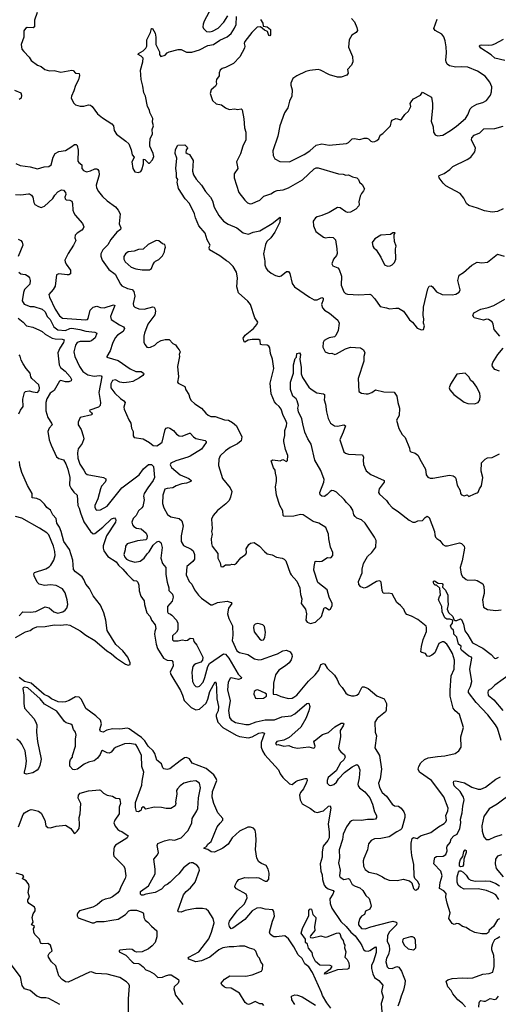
# Model space of a CAD drawing. Extents: x 1839239 to 1929705, y 762242 to 910352.
# Tile 294 of 429: x 1850911 to 1856083, y 877747 to 888382. Entities that reach past the tile are written whole.
import ezdxf

# ---------------------------------------------------------------- set-up
doc = ezdxf.new("R2010")
doc.units = 0

msp = doc.modelspace()

# ---------------------------------------------------------------- linework, layer by layer
at = {"layer": '0CON10XD'}
for points in [[(1851100, 888460), (1851071, 888375), (1851071, 888305), (1851056, 888294), (1850994, 888296), (1850974, 888286), (1850955, 888260), (1850956, 888194), (1850929, 888115), (1850934, 888065), (1850955, 888037)], [(1852981, 888505), (1852903, 888365), (1852893, 888335), (1852891, 888305), (1852897, 888287), (1852930, 888255), (1852965, 888249), (1852995, 888259), (1853055, 888291), (1853119, 888355), (1853162, 888425)], [(1850955, 888037), (1851013, 887975), (1851035, 887939), (1851105, 887889), (1851142, 887875), (1851183, 887843), (1851235, 887830), (1851285, 887833), (1851356, 887816), (1851475, 887838), (1851491, 887831), (1851515, 887803), (1851555, 887800), (1851557, 887777), (1851547, 887733), (1851515, 887670), (1851498, 887612), (1851471, 887555), (1851469, 887535), (1851495, 887480), (1851515, 887462), (1851565, 887448), (1851605, 887448), (1851655, 887463), (1851675, 887460), (1851693, 887445), (1851754, 887364), (1851805, 887322), (1851907, 887255), (1851924, 887235), (1851932, 887185), (1851956, 887145), (1852059, 887069), (1852089, 887039), (1852116, 886975), (1852125, 886922), (1852150, 886895), (1852146, 886885), (1852124, 886845), (1852133, 886775), (1852157, 886737), (1852195, 886730), (1852219, 886741), (1852230, 886760), (1852250, 886825), (1852250, 886875), (1852265, 886872), (1852305, 886832), (1852315, 886832), (1852345, 886867), (1852360, 886905), (1852353, 886937), (1852319, 887015), (1852316, 887036), (1852323, 887097), (1852346, 887145), (1852344, 887196), (1852358, 887235), (1852346, 887275), (1852349, 887315), (1852319, 887379), (1852314, 887405), (1852292, 887445), (1852271, 887555), (1852253, 887593), (1852243, 887665), (1852223, 887735), (1852218, 887835), (1852242, 887925), (1852246, 887965), (1852225, 887986), (1852191, 888005), (1852195, 888016), (1852244, 888045), (1852274, 888075), (1852284, 888095), (1852286, 888125), (1852286, 888165), (1852324, 888245), (1852335, 888288), (1852347, 888285), (1852376, 888236), (1852384, 888194), (1852384, 888115), (1852423, 888035), (1852421, 888005), (1852435, 887984), (1852485, 887998), (1852506, 888024), (1852525, 888034), (1852625, 888060), (1852655, 888061), (1852715, 888031), (1852772, 888032), (1852856, 888055), (1852945, 888102), (1853005, 888112), (1853075, 888162), (1853155, 888195), (1853198, 888232), (1853231, 888289), (1853249, 888331), (1853254, 888415)], [(1853512, 888385), (1853537, 888345), (1853542, 888312), (1853585, 888303), (1853620, 888275), (1853623, 888217), (1853615, 888208), (1853605, 888212), (1853588, 888255), (1853555, 888267), (1853514, 888304), (1853479, 888301), (1853418, 888245), (1853345, 888146), (1853338, 888125), (1853344, 888095), (1853340, 888075), (1853289, 887981), (1853221, 887909), (1853135, 887866), (1853100, 887855), (1853079, 887835), (1853067, 887807), (1853066, 887775), (1853039, 887735), (1853033, 887715), (1853038, 887685), (1853028, 887665), (1852981, 887625), (1852971, 887585), (1852995, 887508), (1853035, 887473), (1853092, 887462), (1853135, 887430), (1853175, 887413), (1853235, 887418), (1853265, 887411), (1853305, 887418), (1853315, 887408), (1853335, 887310), (1853342, 887215), (1853354, 887165), (1853356, 887085), (1853322, 887015), (1853298, 886932), (1853253, 886845), (1853268, 886775), (1853230, 886715), (1853228, 886675), (1853279, 886515), (1853344, 886434), (1853374, 886404), (1853403, 886393), (1853422, 886395), (1853462, 886415), (1853505, 886433), (1853550, 886475), (1853625, 886501), (1853663, 886525), (1853694, 886536), (1853757, 886543), (1853815, 886567), (1853967, 886653), (1854095, 886772), (1854115, 886781), (1854135, 886782), (1854355, 886716), (1854405, 886714), (1854436, 886704), (1854465, 886707), (1854508, 886685), (1854553, 886673), (1854573, 886655), (1854582, 886625), (1854613, 886603), (1854636, 886556), (1854628, 886532), (1854603, 886505), (1854590, 886475), (1854577, 886415), (1854580, 886385), (1854575, 886370), (1854544, 886336), (1854485, 886302), (1854455, 886300), (1854435, 886307), (1854375, 886349), (1854347, 886353), (1854255, 886299), (1854175, 886266), (1854125, 886253), (1854108, 886242), (1854084, 886205), (1854087, 886155), (1854112, 886092), (1854195, 886033), (1854215, 886027), (1854255, 886032), (1854299, 886029), (1854322, 886002), (1854339, 885905), (1854341, 885855), (1854333, 885835), (1854302, 885795), (1854284, 885744), (1854295, 885723), (1854350, 885700), (1854365, 885682), (1854387, 885613), (1854384, 885514), (1854413, 885443), (1854430, 885425), (1854455, 885416), (1854575, 885408), (1854695, 885418), (1854710, 885410), (1854749, 885365), (1854805, 885283), (1854875, 885270), (1854907, 885257), (1854976, 885266), (1855005, 885264), (1855057, 885235), (1855095, 885182), (1855125, 885138), (1855154, 885114), (1855205, 885050), (1855252, 885032), (1855274, 885036), (1855286, 885075), (1855276, 885105), (1855278, 885152), (1855270, 885185), (1855274, 885275), (1855320, 885475), (1855337, 885503), (1855356, 885506), (1855372, 885495), (1855415, 885443), (1855475, 885414), (1855585, 885410), (1855623, 885417), (1855660, 885440), (1855672, 885465), (1855647, 885565), (1855659, 885621), (1855705, 885652), (1855795, 885731), (1855855, 885763), (1855905, 885754), (1855965, 885761), (1856075, 885848), (1856145, 885826)], [(1854498, 888395), (1854528, 888358), (1854556, 888296), (1854563, 888265), (1854548, 888245), (1854500, 888215), (1854470, 888165), (1854464, 888085), (1854508, 887985), (1854511, 887925), (1854498, 887892), (1854452, 887845), (1854460, 887805), (1854445, 887782), (1854385, 887761), (1854345, 887760), (1854258, 887785), (1854163, 887835), (1854138, 887842), (1854045, 887834), (1854005, 887821), (1853906, 887774), (1853862, 887745), (1853842, 887695), (1853841, 887675), (1853856, 887625), (1853851, 887555), (1853828, 887502), (1853809, 887431), (1853773, 887375), (1853723, 887235), (1853702, 887125), (1853646, 886965), (1853649, 886915), (1853669, 886879), (1853721, 886851), (1853825, 886848), (1853986, 886925), (1854045, 886964), (1854115, 887026), (1854175, 887042), (1854255, 887025), (1854444, 887046), (1854466, 887055), (1854505, 887093), (1854525, 887100), (1854585, 887087), (1854635, 887103), (1854663, 887103), (1854680, 887095), (1854705, 887070), (1854724, 887064), (1854750, 887065), (1854772, 887075), (1854792, 887095), (1854808, 887135), (1854836, 887154), (1854919, 887235), (1854929, 887285), (1854937, 887295), (1854975, 887313), (1854995, 887312), (1855025, 887300), (1855039, 887311), (1855074, 887356), (1855112, 887395), (1855138, 887445), (1855132, 887475), (1855148, 887505), (1855168, 887525), (1855242, 887568), (1855265, 887600), (1855362, 887545), (1855373, 887475), (1855373, 887425), (1855359, 887285), (1855378, 887225), (1855383, 887165), (1855399, 887139), (1855425, 887127), (1855485, 887136), (1855567, 887183), (1855632, 887232), (1855727, 887315), (1855752, 887355), (1855780, 887420), (1855799, 887441), (1855851, 887469), (1855915, 887486), (1855955, 887510), (1855997, 887565), (1856008, 887602), (1856013, 887655), (1855991, 887705), (1855940, 887770), (1855858, 887825), (1855755, 887867), (1855685, 887872), (1855625, 887868), (1855555, 887882), (1855531, 887901), (1855519, 887925), (1855517, 887945), (1855524, 888025), (1855518, 888088), (1855509, 888155), (1855496, 888195), (1855472, 888225), (1855401, 888265), (1855388, 888285), (1855422, 888388)], [(1856155, 887939), (1856046, 887966), (1856005, 888002), (1855894, 888075), (1855881, 888095), (1855882, 888105), (1855905, 888111), (1855975, 888106), (1856015, 888111), (1856045, 888122), (1856139, 888171)], [(1850855, 887619), (1850925, 887591), (1850932, 887565), (1850927, 887533), (1850905, 887519)], [(1856135, 886337), (1856075, 886309), (1856015, 886301), (1855935, 886318), (1855857, 886347), (1855763, 886373), (1855739, 886395), (1855712, 886455), (1855669, 886505), (1855515, 886586), (1855486, 886615), (1855444, 886675), (1855440, 886685), (1855445, 886698), (1855498, 886722), (1855560, 886765), (1855593, 886797), (1855747, 886873), (1855785, 886896), (1855830, 886955), (1855836, 886995), (1855794, 887085), (1855797, 887105), (1855823, 887135), (1855882, 887158), (1855925, 887201), (1856045, 887207), (1856135, 887230)], [(1850869, 886829), (1850915, 886806), (1851025, 886791), (1851105, 886770), (1851177, 886793), (1851225, 886796), (1851250, 886815), (1851273, 886895), (1851295, 886936), (1851333, 886957), (1851405, 886967), (1851465, 887005), (1851505, 887034), (1851523, 887033), (1851532, 887022), (1851542, 886972), (1851538, 886855), (1851549, 886839), (1851582, 886815), (1851584, 886775), (1851602, 886752), (1851635, 886740), (1851675, 886749), (1851725, 886771), (1851745, 886771), (1851756, 886765), (1851767, 886745), (1851769, 886705), (1851738, 886595), (1851742, 886565), (1851764, 886525), (1851805, 886473), (1851856, 886425), (1851945, 886361), (1851976, 886325), (1851996, 886285), (1851986, 886175), (1852004, 886135), (1852002, 886115), (1851961, 886085), (1851895, 886006), (1851865, 885950), (1851809, 885895), (1851788, 885852), (1851788, 885828), (1851802, 885785), (1851875, 885682), (1851942, 885632), (1851999, 885525), (1852016, 885506), (1852075, 885478), (1852125, 885466), (1852146, 885446), (1852156, 885395), (1852136, 885315), (1852141, 885291), (1852155, 885275), (1852199, 885259), (1852255, 885255), (1852351, 885281), (1852365, 885275), (1852373, 885263), (1852378, 885235), (1852371, 885195), (1852295, 885092), (1852261, 884995), (1852254, 884964), (1852254, 884895), (1852268, 884868), (1852286, 884846), (1852305, 884842), (1852325, 884846), (1852373, 884865), (1852401, 884895), (1852440, 884915), (1852485, 884926), (1852527, 884927), (1852565, 884885), (1852595, 884870), (1852615, 884836), (1852636, 884815), (1852644, 884795), (1852634, 884765), (1852638, 884742), (1852617, 884635), (1852626, 884525), (1852617, 884465), (1852624, 884454), (1852695, 884420), (1852706, 884385), (1852740, 884335), (1852749, 884295), (1852765, 884268), (1852805, 884231), (1852875, 884187), (1852922, 884132), (1852949, 884109), (1852975, 884096), (1853025, 884097), (1853125, 884060), (1853166, 884056), (1853212, 884032), (1853253, 883993), (1853310, 883875), (1853306, 883834), (1853265, 883801), (1853185, 883759), (1853136, 883725), (1853078, 883672), (1853062, 883635), (1853060, 883565), (1853104, 883425), (1853186, 883326), (1853202, 883285), (1853190, 883225), (1853175, 883190), (1853139, 883151), (1853049, 883081), (1853003, 883025), (1852984, 882985), (1852990, 882885), (1852983, 882855), (1852990, 882825), (1852980, 882775), (1852983, 882723), (1852991, 882695), (1853054, 882615), (1853051, 882565), (1853076, 882515), (1853085, 882477), (1853105, 882471), (1853135, 882492), (1853185, 882493), (1853205, 882502), (1853232, 882498), (1853255, 882512), (1853302, 882568), (1853355, 882608), (1853361, 882625), (1853358, 882665), (1853386, 882714), (1853405, 882726), (1853445, 882733), (1853502, 882695), (1853556, 882636), (1853584, 882614), (1853640, 882600), (1853687, 882577), (1853747, 882567), (1853770, 882555), (1853786, 882535), (1853834, 882404)], [(1853834, 882404), (1853845, 882385), (1853907, 882317), (1853938, 882245), (1853944, 882174), (1853959, 882125), (1853953, 882075), (1854000, 882015), (1854011, 881965), (1854003, 881895), (1854018, 881875), (1854055, 881860), (1854107, 881873), (1854172, 881935), (1854200, 882030), (1854215, 882032), (1854255, 882008), (1854270, 882015), (1854286, 882054), (1854288, 882075), (1854254, 882144), (1854232, 882222), (1854134, 882304), (1854091, 882435), (1854093, 882477), (1854105, 882528), (1854115, 882532), (1854155, 882528), (1854175, 882532), (1854238, 882572), (1854275, 882570), (1854296, 882594), (1854296, 882625), (1854271, 882685), (1854251, 882775), (1854247, 882825), (1854218, 882895), (1854145, 882942), (1854082, 882962), (1853974, 883034), (1853945, 883038), (1853875, 883018), (1853785, 883014), (1853765, 883018), (1853760, 883025), (1853754, 883075), (1853724, 883134), (1853686, 883245), (1853674, 883335), (1853688, 883392), (1853686, 883436), (1853674, 883484), (1853672, 883515), (1853655, 883540), (1853630, 883615), (1853645, 883628), (1853725, 883618), (1853755, 883632), (1853795, 883610), (1853805, 883620), (1853810, 883675), (1853785, 883740), (1853764, 883825), (1853764, 883845), (1853778, 883892), (1853776, 883945), (1853794, 883995), (1853797, 884025), (1853785, 884061), (1853760, 884105), (1853736, 884176), (1853715, 884205), (1853681, 884231), (1853663, 884253), (1853628, 884342), (1853618, 884455), (1853658, 884615), (1853642, 884715), (1853623, 884775), (1853615, 884838), (1853605, 884857), (1853587, 884867), (1853528, 884868), (1853514, 884874), (1853509, 884915), (1853495, 884927), (1853425, 884929), (1853381, 884919), (1853345, 884900), (1853333, 884913), (1853327, 884943), (1853346, 884975), (1853436, 885045), (1853475, 885088), (1853483, 885115), (1853453, 885163), (1853406, 885305), (1853375, 885343), (1853275, 885432), (1853256, 885496), (1853266, 885594), (1853254, 885654), (1853218, 885715), (1853172, 885762), (1853145, 885776), (1853075, 885831), (1852964, 885895), (1852957, 885925), (1852970, 885945), (1852937, 886005), (1852916, 886076), (1852846, 886156), (1852811, 886241), (1852801, 886285), (1852746, 886395), (1852699, 886445), (1852628, 886558), (1852614, 886625), (1852619, 886655), (1852606, 886676), (1852607, 886725), (1852599, 886775), (1852609, 886885), (1852592, 886935), (1852595, 886980), (1852622, 887028), (1852695, 887030), (1852722, 887005), (1852726, 886994), (1852712, 886975), (1852708, 886948), (1852720, 886935), (1852748, 886925), (1852785, 886860), (1852779, 886745), (1852791, 886705), (1852819, 886659), (1852875, 886594), (1852919, 886525), (1852972, 886465), (1852993, 886425), (1853012, 886355), (1853064, 886265), (1853115, 886205), (1853165, 886174), (1853259, 886135), (1853325, 886078), (1853385, 886064), (1853435, 886086), (1853505, 886102), (1853639, 886181), (1853725, 886250), (1853721, 886195), (1853668, 886085), (1853624, 886025), (1853582, 885985), (1853567, 885955), (1853547, 885853), (1853556, 885796), (1853562, 885775), (1853562, 885735), (1853576, 885695), (1853588, 885675), (1853627, 885645), (1853675, 885619), (1853715, 885609), (1853736, 885615), (1853795, 885660), (1853815, 885663), (1853830, 885640), (1853855, 885533), (1853882, 885495), (1854043, 885383), (1854095, 885356), (1854125, 885356), (1854175, 885380), (1854189, 885375), (1854192, 885355), (1854174, 885305), (1854185, 885270), (1854205, 885244), (1854260, 885210), (1854348, 885135), (1854364, 885105), (1854352, 885025), (1854328, 884972), (1854314, 884956), (1854255, 884946), (1854232, 884935), (1854203, 884915), (1854192, 884895), (1854186, 884845), (1854212, 884795), (1854255, 884777), (1854285, 884780), (1854315, 884767), (1854335, 884771), (1854432, 884828), (1854485, 884844), (1854595, 884836), (1854626, 884816), (1854642, 884785), (1854630, 884745), (1854631, 884695), (1854568, 884505), (1854576, 884366), (1854605, 884349), (1854655, 884341), (1854675, 884341), (1854715, 884354), (1854757, 884383), (1854845, 884363), (1854958, 884358), (1854987, 884315), (1854997, 884245), (1855016, 884184), (1855010, 884105), (1854983, 884055), (1855007, 883965), (1855045, 883902), (1855078, 883868), (1855123, 883755), (1855126, 883725), (1855137, 883715), (1855185, 883699), (1855215, 883677), (1855249, 883611), (1855296, 883525), (1855304, 883464), (1855320, 883440), (1855345, 883429), (1855375, 883429), (1855555, 883461), (1855595, 883453), (1855615, 883440), (1855623, 883425), (1855638, 883355), (1855670, 883295), (1855673, 883265), (1855685, 883248), (1855715, 883240), (1855745, 883250), (1855765, 883230), (1855825, 883262), (1855855, 883270), (1855865, 883280), (1855878, 883315), (1855903, 883345), (1855914, 883435), (1855898, 883505), (1855902, 883595), (1855940, 883635), (1855965, 883648), (1856015, 883652), (1856095, 883691)], [(1850865, 886495), (1850925, 886489), (1851005, 886502), (1851019, 886499), (1851040, 886485), (1851054, 886465), (1851066, 886406), (1851076, 886386), (1851113, 886363), (1851145, 886354), (1851181, 886369), (1851268, 886452), (1851290, 886485), (1851325, 886521), (1851365, 886544), (1851385, 886542), (1851408, 886515), (1851409, 886495), (1851399, 886465), (1851403, 886445), (1851415, 886435), (1851455, 886434), (1851475, 886420), (1851482, 886395), (1851486, 886325), (1851495, 886295), (1851510, 886270), (1851590, 886180), (1851604, 886145), (1851599, 886125), (1851583, 886107), (1851532, 886075), (1851512, 886055), (1851507, 886027), (1851517, 885995), (1851494, 885945), (1851434, 885856), (1851401, 885785), (1851403, 885765), (1851415, 885740), (1851460, 885675), (1851460, 885635), (1851444, 885626), (1851425, 885624), (1851335, 885638), (1851308, 885625), (1851296, 885505), (1851274, 885466), (1851227, 885415), (1851233, 885385), (1851294, 885254), (1851342, 885182), (1851375, 885159), (1851625, 885139), (1851644, 885145), (1851651, 885155), (1851673, 885245), (1851705, 885277), (1851745, 885287), (1851785, 885272), (1851825, 885270), (1851925, 885303), (1851941, 885295), (1851905, 885205), (1851894, 885175), (1851901, 885145), (1851990, 885085), (1852034, 885064), (1852044, 885045), (1852030, 885015), (1851967, 884973), (1851944, 884945), (1851914, 884885), (1851889, 884805), (1851854, 884745), (1851853, 884735), (1851975, 884699), (1852105, 884611), (1852165, 884583), (1852225, 884583), (1852250, 884565), (1852252, 884555), (1852241, 884539), (1852206, 884515), (1852133, 884475), (1852095, 884465), (1852035, 884458), (1851995, 884468), (1851945, 884492), (1851914, 884485), (1851895, 884448), (1851898, 884405), (1851938, 884348), (1852000, 884290), (1852036, 884265), (1852051, 884245), (1852038, 884195), (1852039, 884175), (1852091, 884061), (1852114, 884024), (1852121, 883971), (1852136, 883935), (1852137, 883885), (1852150, 883870), (1852245, 883854), (1852315, 883815), (1852353, 883783), (1852395, 883780), (1852423, 883795), (1852450, 883820), (1852483, 883955), (1852495, 883970), (1852515, 883976), (1852535, 883970), (1852575, 883944), (1852605, 883903), (1852635, 883885), (1852667, 883883), (1852745, 883917), (1852755, 883914), (1852790, 883875), (1852815, 883859), (1852916, 883835), (1852926, 883825), (1852926, 883815), (1852876, 883744), (1852755, 883668), (1852727, 883657), (1852597, 883615), (1852545, 883590), (1852538, 883575), (1852550, 883545), (1852645, 883464), (1852739, 883425), (1852764, 883405), (1852762, 883395), (1852715, 883374), (1852665, 883370), (1852603, 883347), (1852565, 883324), (1852505, 883319), (1852481, 883309), (1852458, 883245), (1852456, 883155), (1852469, 883109), (1852508, 883038), (1852545, 883012), (1852634, 882994), (1852665, 882967), (1852678, 882915), (1852656, 882805), (1852657, 882745), (1852682, 882702), (1852765, 882663), (1852785, 882646), (1852799, 882605), (1852801, 882555), (1852781, 882529), (1852719, 882475), (1852712, 882385), (1852743, 882315), (1852771, 882285), (1852802, 882222), (1852845, 882164), (1852875, 882134), (1852975, 882060), (1852995, 882061), (1853050, 882085), (1853155, 882102), (1853197, 882087), (1853204, 882075), (1853168, 882025), (1853156, 881965), (1853170, 881915), (1853212, 881835), (1853214, 881735), (1853209, 881675), (1853258, 881565), (1853287, 881547), (1853375, 881524), (1853448, 881478), (1853495, 881468), (1853525, 881471), (1853665, 881521), (1853698, 881532), (1853755, 881563), (1853795, 881571), (1853833, 881553), (1853851, 881525), (1853854, 881505), (1853843, 881467), (1853822, 881435), (1853785, 881402), (1853711, 881355), (1853675, 881305), (1853653, 881215), (1853650, 881095), (1853685, 881094), (1853733, 881073), (1853815, 881048), (1853855, 881054), (1853875, 881064), (1853905, 881087), (1854033, 881237), (1854104, 881306), (1854142, 881355), (1854165, 881416), (1854195, 881426), (1854210, 881420), (1854235, 881378), (1854312, 881302), (1854342, 881255), (1854363, 881203), (1854397, 881167), (1854416, 881135), (1854436, 881106), (1854460, 881090), (1854495, 881078), (1854525, 881079), (1854553, 881087), (1854575, 881102), (1854610, 881170), (1854615, 881177), (1854635, 881176), (1854677, 881157), (1854769, 881079), (1854849, 881045), (1854876, 880995), (1854872, 880925), (1854864, 880905), (1854775, 880832), (1854749, 880795), (1854752, 880685), (1854768, 880645), (1854749, 880515), (1854799, 880435), (1854821, 880285), (1854807, 880183), (1854790, 880135), (1854799, 880089), (1854827, 880035), (1854873, 879993), (1854937, 879907), (1854962, 879892), (1855005, 879886), (1855035, 879866), (1855062, 879825), (1855072, 879795), (1855074, 879765), (1855040, 879645), (1855025, 879630), (1854985, 879611), (1854904, 879556), (1854815, 879539), (1854745, 879534), (1854708, 879515), (1854681, 879479), (1854670, 879415), (1854629, 879321), (1854623, 879295), (1854628, 879238), (1854643, 879203), (1854683, 879175), (1854765, 879157), (1854833, 879125), (1854855, 879104), (1854904, 879086), (1854995, 879084), (1855055, 879099), (1855125, 879080), (1855147, 879057), (1855166, 878996), (1855185, 878978), (1855198, 878982), (1855219, 879001), (1855231, 879035), (1855215, 879072), (1855180, 879105), (1855175, 879130), (1855170, 879255), (1855150, 879355), (1855143, 879425), (1855143, 879487), (1855151, 879539), (1855165, 879549), (1855205, 879537), (1855243, 879565), (1855355, 879602), (1855437, 879663), (1855499, 879701), (1855515, 879716), (1855522, 879735), (1855517, 879785), (1855538, 879835), (1855541, 879865), (1855495, 879986), (1855361, 880165), (1855231, 880255), (1855216, 880285), (1855224, 880315), (1855246, 880355), (1855285, 880391), (1855325, 880410), (1855426, 880424), (1855505, 880432), (1855615, 880457), (1855656, 880484), (1855680, 880525), (1855678, 880635), (1855706, 880735), (1855665, 880878), (1855615, 880916), (1855596, 880946), (1855564, 881075), (1855561, 881135), (1855574, 881295), (1855607, 881365), (1855610, 881465), (1855588, 881535), (1855548, 881605), (1855525, 881638), (1855495, 881660), (1855475, 881661), (1855441, 881645), (1855396, 881544), (1855364, 881516), (1855336, 881504), (1855315, 881507), (1855295, 881536), (1855256, 881546), (1855247, 881555), (1855253, 881613)], [(1850895, 886012), (1850923, 885995), (1850937, 885977), (1850946, 885946), (1850896, 885825)], [(1854885, 885721), (1854915, 885723), (1854935, 885733), (1854962, 885758), (1854974, 885795), (1854971, 885905), (1854980, 885935), (1854962, 885985), (1854957, 886045), (1854958, 886062), (1854970, 886075), (1854965, 886080), (1854945, 886078), (1854919, 886061), (1854815, 886054), (1854750, 886015), (1854720, 885975), (1854726, 885935), (1854737, 885917), (1854763, 885895), (1854814, 885815), (1854852, 885735), (1854885, 885721)], [(1852235, 885678), (1852315, 885681), (1852337, 885695), (1852350, 885735), (1852367, 885763), (1852380, 885775), (1852415, 885790), (1852455, 885830), (1852477, 885873), (1852478, 885902), (1852488, 885925), (1852480, 885955), (1852455, 885962), (1852415, 885992), (1852385, 885998), (1852300, 885955), (1852245, 885903), (1852195, 885899), (1852148, 885882), (1852085, 885874), (1852055, 885854), (1852038, 885825), (1852037, 885795), (1852050, 885765), (1852115, 885707), (1852165, 885689), (1852235, 885678)], [(1850904, 885655), (1850925, 885637), (1850947, 885633), (1850975, 885629), (1851002, 885612), (1851017, 885595), (1851024, 885565), (1851021, 885525), (1850965, 885468), (1850951, 885435), (1850939, 885345), (1850959, 885309), (1851023, 885283), (1851065, 885282), (1851155, 885256), (1851185, 885225), (1851210, 885175), (1851239, 885145), (1851282, 885065), (1851322, 885032), (1851405, 885023), (1851455, 885045), (1851475, 885049), (1851561, 885035), (1851625, 885017), (1851725, 885008), (1851744, 884995), (1851727, 884945), (1851687, 884913), (1851665, 884907), (1851565, 884907), (1851534, 884895), (1851513, 884865), (1851498, 884795), (1851506, 884745), (1851558, 884635), (1851595, 884583), (1851648, 884545), (1851715, 884532), (1851775, 884540), (1851791, 884535), (1851799, 884525), (1851765, 884355), (1851784, 884245), (1851781, 884215), (1851762, 884195), (1851669, 884165), (1851664, 884155), (1851688, 884135), (1851694, 884125), (1851690, 884115), (1851566, 884084), (1851544, 884035), (1851544, 884005), (1851575, 883955), (1851599, 883885), (1851603, 883855), (1851587, 883805), (1851544, 883745), (1851537, 883703), (1851541, 883645), (1851562, 883582), (1851605, 883515), (1851623, 883483), (1851640, 883470), (1851817, 883437), (1851842, 883422), (1851844, 883405), (1851834, 883385), (1851797, 883343), (1851784, 883315), (1851756, 883205), (1851724, 883135), (1851725, 883112), (1851737, 883087), (1851744, 883084), (1851785, 883086), (1851855, 883127), (1852014, 883326), (1852203, 883465), (1852249, 883531), (1852305, 883576), (1852335, 883576), (1852357, 883557), (1852367, 883437), (1852354, 883405), (1852297, 883325), (1852255, 883265), (1852250, 883235), (1852255, 883195), (1852243, 883125), (1852232, 883108), (1852194, 883075), (1852170, 883025), (1852138, 882995), (1852122, 882955), (1852129, 882925), (1852145, 882907), (1852175, 882891), (1852223, 882883), (1852278, 882835), (1852290, 882805), (1852287, 882775), (1852275, 882764), (1852185, 882751), (1852071, 882719), (1852053, 882695), (1852051, 882655), (1852038, 882605), (1852049, 882575), (1852064, 882555), (1852095, 882539), (1852155, 882523), (1852215, 882532), (1852256, 882564), (1852288, 882612), (1852311, 882635), (1852354, 882706), (1852395, 882741), (1852415, 882748), (1852435, 882736), (1852441, 882725), (1852451, 882681), (1852438, 882565)], [(1856099, 884965), (1856039, 885035), (1856027, 885093), (1856015, 885118), (1855978, 885145), (1855955, 885146), (1855924, 885136), (1855822, 885162), (1855808, 885185), (1855818, 885215), (1855895, 885256), (1855975, 885272), (1856035, 885294), (1856155, 885362)], [(1850895, 885156), (1850950, 885115), (1850985, 885074), (1851055, 885060), (1851125, 885028), (1851153, 885015), (1851185, 884986), (1851261, 884941), (1851295, 884933), (1851371, 884931), (1851392, 884922), (1851386, 884895), (1851345, 884835), (1851325, 884785), (1851338, 884655), (1851354, 884625), (1851402, 884585), (1851456, 884525), (1851473, 884495), (1851469, 884481), (1851441, 884469), (1851405, 884471), (1851355, 884484), (1851341, 884479), (1851285, 884377), (1851242, 884348), (1851203, 884285), (1851195, 884245), (1851194, 884155), (1851215, 884085), (1851256, 884025), (1851262, 884005), (1851230, 883970), (1851214, 883935), (1851229, 883845), (1851252, 883785), (1851310, 883660), (1851335, 883642), (1851385, 883627), (1851410, 883585), (1851433, 883525), (1851452, 883435), (1851451, 883355), (1851468, 883318), (1851495, 883278), (1851531, 883245), (1851538, 883135), (1851555, 883104), (1851567, 883055), (1851605, 882958), (1851675, 882853), (1851705, 882829), (1851725, 882831), (1851811, 882899), (1851905, 882991), (1851935, 883000), (1851948, 882988), (1851952, 882975), (1851946, 882955), (1851848, 882805), (1851812, 882698), (1851812, 882675), (1851821, 882645), (1851865, 882585), (1851953, 882525), (1851979, 882489), (1852027, 882445), (1852071, 882391), (1852125, 882337), (1852145, 882324), (1852175, 882321), (1852187, 882307), (1852198, 882275), (1852201, 882211), (1852219, 882155), (1852256, 882106), (1852259, 882065), (1852285, 881975), (1852321, 881935), (1852337, 881895), (1852377, 881845), (1852381, 881805), (1852370, 881775), (1852369, 881745), (1852385, 881635), (1852399, 881589), (1852464, 881485), (1852505, 881464), (1852555, 881459), (1852567, 881445), (1852568, 881402), (1852537, 881335), (1852545, 881309), (1852649, 881135), (1852672, 881085), (1852689, 881029), (1852765, 880951), (1852815, 880928), (1852855, 880935), (1852925, 880998), (1852945, 881041), (1852966, 881125), (1853025, 881230), (1853033, 881213), (1853039, 881155), (1853042, 881045), (1853059, 880965), (1853056, 880915), (1853036, 880875), (1853033, 880855), (1853051, 880795), (1853107, 880737), (1853252, 880652), (1853285, 880638), (1853385, 880625), (1853424, 880636), (1853495, 880676), (1853535, 880684), (1853555, 880675), (1853520, 880575), (1853522, 880525), (1853534, 880484), (1853562, 880442), (1853709, 880279), (1853726, 880235), (1853755, 880196), (1853825, 880127), (1853855, 880119), (1853895, 880154), (1853915, 880164), (1853995, 880184), (1854014, 880184), (1854017, 880165), (1854008, 880135), (1853979, 880075), (1853947, 880035), (1853936, 880005), (1853941, 879955), (1853965, 879913), (1854052, 879862), (1854101, 879825), (1854125, 879818), (1854193, 879837), (1854247, 879887), (1854265, 879891), (1854272, 879865), (1854244, 879695), (1854257, 879607), (1854256, 879545), (1854242, 879515), (1854191, 879455), (1854180, 879395), (1854179, 879335), (1854157, 879265), (1854166, 879185), (1854180, 879145), (1854185, 879095), (1854202, 879035), (1854215, 879015), (1854245, 878995), (1854297, 878977), (1854306, 878965), (1854295, 878935), (1854261, 878885), (1854266, 878835), (1854284, 878784), (1854382, 878642), (1854438, 878588), (1854490, 878525), (1854535, 878486), (1854589, 878409), (1854610, 878380), (1854625, 878338), (1854645, 878323), (1854675, 878320), (1854694, 878326), (1854755, 878369), (1854764, 878355), (1854763, 878305), (1854736, 878214), (1854711, 878165), (1854711, 878135), (1854726, 878075), (1854745, 878035), (1854793, 878005), (1854834, 877955), (1854820, 877885), (1854837, 877825), (1854818, 877755), (1854823, 877665)], [(1856095, 884585), (1856045, 884604), (1856021, 884635), (1856016, 884655), (1856022, 884678), (1856079, 884765), (1856135, 884834)], [(1850904, 884126), (1850920, 884165), (1850948, 884205), (1850947, 884283), (1850964, 884355), (1850975, 884367), (1851015, 884374), (1851055, 884361), (1851105, 884355), (1851122, 884375), (1851127, 884405), (1851117, 884437), (1851041, 884505), (1851031, 884525), (1851026, 884565), (1850983, 884613), (1850949, 884665), (1850926, 884705), (1850918, 884748), (1850905, 884763)], [(1855253, 881613), (1855272, 881688), (1855307, 881775), (1855307, 881817), (1855302, 881832), (1855213, 881903), (1855145, 881940), (1855095, 881957), (1855077, 881977), (1855061, 882015), (1855026, 882055), (1854987, 882087), (1854935, 882179), (1854897, 882187), (1854853, 882183), (1854838, 882188), (1854828, 882215), (1854816, 882305), (1854805, 882318), (1854795, 882322), (1854765, 882313), (1854665, 882253), (1854635, 882243), (1854596, 882256), (1854575, 882280), (1854574, 882315), (1854613, 882407), (1854613, 882445), (1854625, 882509), (1854668, 882585), (1854715, 882626), (1854758, 882685), (1854763, 882755), (1854745, 882793), (1854645, 882945), (1854605, 882981), (1854555, 882998), (1854535, 883014), (1854523, 883035), (1854510, 883085), (1854485, 883123), (1854441, 883165), (1854419, 883199), (1854335, 883278), (1854305, 883294), (1854285, 883296), (1854265, 883286), (1854235, 883252), (1854205, 883231), (1854175, 883234), (1854158, 883248), (1854154, 883275), (1854198, 883385), (1854200, 883415), (1854164, 883514), (1854102, 883625), (1854061, 883795), (1854024, 883854), (1853993, 883925), (1853971, 884015), (1853959, 884069), (1853925, 884145), (1853918, 884185), (1853923, 884215), (1853909, 884265), (1853897, 884285), (1853864, 884315), (1853836, 884386), (1853836, 884465), (1853869, 884565), (1853870, 884655), (1853888, 884722), (1853902, 884738), (1853907, 884775), (1853934, 884784), (1853946, 884765), (1853937, 884715), (1853954, 884626), (1853954, 884555), (1853966, 884516), (1854035, 884413), (1854060, 884390), (1854122, 884352), (1854195, 884340), (1854204, 884334), (1854206, 884305), (1854200, 884275), (1854215, 884230), (1854228, 884145), (1854246, 884075), (1854269, 884025), (1854314, 883996), (1854345, 883991), (1854415, 884006), (1854430, 883995), (1854406, 883925), (1854369, 883845), (1854415, 883713), (1854430, 883700), (1854465, 883690), (1854615, 883683), (1854627, 883657), (1854622, 883625), (1854627, 883577), (1854655, 883510), (1854705, 883470), (1854848, 883405), (1854849, 883385), (1854794, 883315), (1854790, 883275), (1854800, 883255), (1854875, 883188), (1854895, 883155), (1854935, 883112), (1855005, 883067), (1855120, 882975), (1855158, 882955), (1855185, 882953), (1855215, 882968), (1855265, 882974), (1855292, 883005), (1855315, 883019), (1855335, 883004), (1855394, 882855), (1855396, 882816), (1855404, 882794), (1855417, 882777), (1855450, 882755), (1855485, 882712), (1855510, 882700), (1855535, 882699), (1855665, 882730), (1855685, 882725), (1855713, 882695), (1855717, 882675), (1855694, 882535), (1855672, 882465), (1855683, 882393), (1855695, 882367), (1855735, 882334), (1855755, 882327), (1855825, 882333), (1855855, 882323), (1855915, 882288), (1855925, 882260), (1855931, 882205), (1855931, 882185), (1855912, 882115), (1855923, 882035), (1855965, 882010), (1856055, 881999), (1856115, 882008)], [(1855825, 884234), (1855865, 884247), (1855882, 884275), (1855888, 884315), (1855884, 884345), (1855851, 884411), (1855815, 884463), (1855787, 884485), (1855763, 884525), (1855725, 884563), (1855635, 884552), (1855566, 884444), (1855553, 884405), (1855559, 884385), (1855604, 884334), (1855715, 884252), (1855755, 884236), (1855825, 884234)], [(1850865, 881708), (1850975, 881770), (1851025, 881785), (1851054, 881806), (1851095, 881824), (1851185, 881826), (1851284, 881844), (1851355, 881842), (1851415, 881849), (1851455, 881841), (1851565, 881782), (1851625, 881734), (1851725, 881675), (1851854, 881564), (1851900, 881535), (1851956, 881485), (1852055, 881419), (1852085, 881409), (1852104, 881416), (1852106, 881434), (1852079, 881495), (1852026, 881565), (1851952, 881632), (1851857, 881785), (1851842, 881895), (1851822, 881975), (1851785, 882058), (1851705, 882159), (1851667, 882237), (1851626, 882286), (1851606, 882335), (1851585, 882365), (1851516, 882416), (1851494, 882444), (1851486, 882545), (1851449, 882659), (1851389, 882745), (1851360, 882855), (1851341, 882901), (1851314, 882945), (1851304, 882995), (1851270, 883035), (1851243, 883083), (1851205, 883112), (1851179, 883149), (1851135, 883192), (1851095, 883210), (1851048, 883218), (1851046, 883265), (1850995, 883349), (1850935, 883491), (1850913, 883565), (1850910, 883610)], [(1850905, 881941), (1850945, 881984), (1851028, 881982), (1851085, 881988), (1851185, 882038), (1851230, 882030), (1851280, 881985), (1851325, 881970), (1851376, 881985), (1851404, 882005), (1851421, 882025), (1851431, 882065), (1851426, 882115), (1851402, 882192), (1851375, 882235), (1851305, 882271), (1851245, 882276), (1851180, 882270), (1851123, 882283), (1851099, 882305), (1851068, 882375), (1851064, 882395), (1851071, 882409), (1851195, 882449), (1851230, 882470), (1851249, 882491), (1851281, 882545), (1851296, 882595), (1851293, 882637), (1851277, 882695), (1851225, 882816), (1851205, 882838), (1851125, 882891), (1850935, 882999), (1850865, 883015)], [(1852438, 882565), (1852455, 882509), (1852490, 882465), (1852492, 882388), (1852505, 882305), (1852524, 882245), (1852523, 882215), (1852561, 882175), (1852568, 882145), (1852559, 882101), (1852508, 882042), (1852508, 881985), (1852515, 881972), (1852542, 881962), (1852555, 881951), (1852604, 881895), (1852619, 881865), (1852619, 881791), (1852605, 881767), (1852564, 881726), (1852563, 881683), (1852575, 881672), (1852625, 881674), (1852666, 881684), (1852705, 881675), (1852725, 881680), (1852755, 881702), (1852785, 881699), (1852794, 881665), (1852825, 881625), (1852889, 881495), (1852886, 881465), (1852869, 881441), (1852815, 881424), (1852795, 881412), (1852782, 881395), (1852773, 881335), (1852779, 881235), (1852795, 881198), (1852815, 881181), (1852835, 881176), (1852855, 881183), (1852893, 881225), (1852913, 881275), (1852946, 881395), (1852963, 881427), (1853115, 881531), (1853135, 881528), (1853172, 881485), (1853271, 881311), (1853308, 881275), (1853304, 881265), (1853275, 881255), (1853197, 881273), (1853185, 881264), (1853164, 881225), (1853156, 881144), (1853184, 881025), (1853169, 880921), (1853180, 880845), (1853198, 880818), (1853245, 880790), (1853355, 880769), (1853390, 880770), (1853465, 880799), (1853565, 880819), (1853665, 880818), (1853745, 880852), (1853846, 880864), (1853883, 880885), (1854015, 880994), (1854035, 881000), (1854047, 880965), (1854036, 880915), (1854005, 880835), (1853949, 880741), (1853823, 880627), (1853765, 880599), (1853690, 880585), (1853674, 880565), (1853685, 880548), (1853706, 880554), (1853765, 880534), (1853821, 880541), (1853860, 880525), (1853914, 880514), (1854035, 880529), (1854085, 880513), (1854100, 880520), (1854105, 880535), (1854088, 880582), (1854096, 880594), (1854185, 880661), (1854247, 880683), (1854315, 880745), (1854385, 880784), (1854410, 880785), (1854414, 880775), (1854408, 880755), (1854373, 880705), (1854377, 880637), (1854357, 880517), (1854365, 880495), (1854381, 880475), (1854422, 880442), (1854427, 880415), (1854413, 880387), (1854379, 880355), (1854330, 880270), (1854243, 880197), (1854232, 880165), (1854234, 880135), (1854255, 880114), (1854275, 880111), (1854305, 880119), (1854333, 880145), (1854357, 880183), (1854421, 880249), (1854505, 880313), (1854555, 880336), (1854569, 880325), (1854585, 880280), (1854579, 880191), (1854565, 880125), (1854568, 880105), (1854583, 880083), (1854642, 880042), (1854694, 879975), (1854725, 879907), (1854745, 879825), (1854768, 879785), (1854768, 879765), (1854755, 879748), (1854735, 879741), (1854668, 879742), (1854605, 879731), (1854515, 879737), (1854495, 879730), (1854479, 879715), (1854441, 879665), (1854407, 879585), (1854398, 879525), (1854362, 879415), (1854368, 879328), (1854357, 879275), (1854374, 879195), (1854367, 879135), (1854375, 879119), (1854415, 879096), (1854464, 879104), (1854475, 879100), (1854505, 879042), (1854535, 879021), (1854585, 879005), (1854618, 878975), (1854652, 878922), (1854688, 878888), (1854700, 878855), (1854708, 878805), (1854695, 878774), (1854649, 878751), (1854636, 878715), (1854603, 878697), (1854587, 878675), (1854572, 878625), (1854574, 878605), (1854605, 878567), (1854645, 878561), (1854705, 878583), (1854915, 878639), (1854945, 878643), (1854978, 878635), (1854986, 878625), (1854983, 878605), (1854905, 878525), (1854886, 878485), (1854883, 878425), (1854902, 878385), (1854908, 878335), (1854897, 878285), (1854874, 878244), (1854869, 878205), (1854882, 878152), (1854896, 878136), (1854935, 878135), (1854985, 878156), (1855009, 878149), (1855037, 878105), (1855062, 878038), (1855075, 878005), (1855074, 877965), (1855059, 877901), (1855032, 877835), (1855016, 877775), (1854997, 877725)], [(1856115, 880595), (1856075, 880728), (1856054, 880765), (1855971, 880875), (1855842, 881005), (1855762, 881115), (1855761, 881135), (1855781, 881179), (1855795, 881235), (1855776, 881365), (1855798, 881485), (1855792, 881495), (1855765, 881508), (1855685, 881570), (1855677, 881585), (1855680, 881615), (1855654, 881635), (1855635, 881712), (1855604, 881745), (1855601, 881761), (1855597, 881787), (1855578, 881805), (1855568, 881835), (1855588, 881865), (1855590, 881895), (1855558, 881908), (1855525, 881907), (1855505, 881920), (1855476, 881985), (1855474, 882044), (1855438, 882115), (1855448, 882152), (1855460, 882165), (1855452, 882242), (1855415, 882272), (1855400, 882275), (1855388, 882288), (1855382, 882305), (1855382, 882318), (1855395, 882320), (1855434, 882294), (1855475, 882292), (1855485, 882280), (1855481, 882251), (1855511, 882221), (1855537, 882165), (1855536, 882105), (1855542, 882065), (1855530, 882015), (1855545, 881978), (1855592, 881935), (1855602, 881902), (1855613, 881893), (1855635, 881892), (1855675, 881910), (1855685, 881902), (1855705, 881852), (1855722, 881782), (1855755, 881739), (1855805, 881652), (1855915, 881595), (1856007, 881525), (1856040, 881485), (1856055, 881480), (1856084, 881496)], [(1853525, 881679), (1853545, 881683), (1853560, 881710), (1853569, 881765), (1853557, 881827), (1853540, 881845), (1853514, 881854), (1853485, 881859), (1853455, 881851), (1853443, 881837), (1853437, 881815), (1853445, 881770), (1853505, 881692), (1853525, 881679)], [(1856224, 881325), (1856044, 881195), (1856005, 881155), (1855973, 881135), (1855968, 881115), (1855975, 881084), (1856035, 881037), (1856131, 880921)], [(1854274, 877705), (1854231, 877761), (1854182, 877842), (1854173, 877875), (1854075, 878090), (1854035, 878150), (1853991, 878185), (1853965, 878240), (1853921, 878281), (1853875, 878368), (1853817, 878455), (1853775, 878486), (1853685, 878474), (1853656, 878476), (1853639, 878485), (1853619, 878505), (1853612, 878525), (1853642, 878645), (1853665, 878700), (1853658, 878748), (1853645, 878766), (1853565, 878774), (1853515, 878790), (1853475, 878786), (1853425, 878755), (1853345, 878661), (1853215, 878569), (1853195, 878562), (1853177, 878587), (1853173, 878615), (1853180, 878645), (1853260, 878755), (1853339, 878831), (1853368, 878895), (1853367, 878917), (1853357, 878937), (1853254, 878995), (1853237, 879015), (1853240, 879035), (1853259, 879071), (1853280, 879095), (1853343, 879117), (1853385, 879113), (1853472, 879118), (1853495, 879114), (1853565, 879078), (1853585, 879078), (1853605, 879098), (1853606, 879164), (1853597, 879205), (1853575, 879245), (1853526, 879266), (1853497, 879287), (1853473, 879325), (1853460, 879420), (1853468, 879515), (1853464, 879586), (1853455, 879626), (1853439, 879649), (1853405, 879661), (1853375, 879661), (1853287, 879615), (1853208, 879545), (1853164, 879476), (1853105, 879433), (1853015, 879390), (1852982, 879395), (1852945, 879417), (1852905, 879430), (1852905, 879438), (1852929, 879451), (1852946, 879475), (1852979, 879505), (1853046, 879665), (1853078, 879702), (1853106, 879735), (1853108, 879755), (1853051, 879815), (1853008, 879915), (1852991, 879985), (1852995, 880044), (1853042, 880165), (1853036, 880185), (1853008, 880225), (1852925, 880294), (1852775, 880352), (1852745, 880399), (1852715, 880412), (1852692, 880408), (1852644, 880376), (1852535, 880290), (1852505, 880282), (1852469, 880289), (1852459, 880299), (1852443, 880343), (1852394, 880384), (1852371, 880455), (1852352, 880485), (1852301, 880535), (1852263, 880593), (1852228, 880628), (1852181, 880661), (1852095, 880723), (1852075, 880730), (1851995, 880719), (1851915, 880721), (1851854, 880706), (1851815, 880687), (1851784, 880694), (1851779, 880715), (1851797, 880775), (1851786, 880815), (1851735, 880863), (1851625, 880941), (1851579, 881039), (1851555, 881065), (1851515, 881069), (1851445, 881028), (1851407, 881013), (1851371, 881009), (1851326, 881015), (1851254, 881045), (1851222, 881072), (1851175, 881093), (1851035, 881217), (1850965, 881235), (1850905, 881278)], [(1853549, 877735), (1853535, 877750), (1853505, 877750), (1853455, 877776), (1853405, 877750), (1853385, 877746), (1853365, 877750), (1853347, 877767), (1853285, 877866), (1853195, 877920), (1853144, 877924), (1853125, 877932), (1853097, 877957), (1853090, 877975), (1853125, 878017), (1853182, 878055), (1853355, 878050), (1853422, 878065), (1853523, 878105), (1853536, 878125), (1853538, 878175), (1853516, 878206), (1853502, 878245), (1853485, 878264), (1853462, 878322), (1853445, 878339), (1853393, 878353), (1853345, 878376), (1853285, 878376), (1853225, 878366), (1853175, 878369), (1853105, 878357), (1853064, 878335), (1852965, 878255), (1852875, 878217), (1852815, 878205), (1852740, 878235), (1852731, 878245), (1852738, 878255), (1852846, 878314), (1852955, 878455), (1852985, 878525), (1853012, 878625), (1853001, 878675), (1852951, 878751), (1852925, 878773), (1852885, 878781), (1852815, 878782), (1852770, 878775), (1852700, 878760), (1852655, 878742), (1852625, 878744), (1852620, 878755), (1852682, 878928), (1852709, 878965), (1852757, 879003), (1852809, 879065), (1852855, 879195), (1852848, 879225), (1852825, 879249), (1852784, 879274), (1852765, 879276), (1852745, 879270), (1852681, 879219), (1852631, 879155), (1852594, 879125), (1852538, 879065), (1852505, 879039), (1852481, 879029), (1852445, 878992), (1852375, 878956), (1852275, 878937), (1852245, 878924), (1852226, 878926), (1852216, 878936), (1852218, 878965), (1852304, 879026), (1852339, 879091), (1852374, 879155), (1852377, 879205), (1852362, 879315), (1852399, 879361), (1852410, 879385), (1852397, 879463), (1852403, 879485), (1852476, 879514), (1852535, 879526), (1852585, 879519), (1852657, 879543), (1852732, 879625), (1852770, 879705), (1852776, 879755), (1852826, 879835), (1852837, 879863), (1852844, 879975), (1852864, 880085), (1852855, 880134), (1852815, 880159), (1852755, 880154), (1852686, 880134), (1852645, 880105), (1852618, 880075), (1852607, 880055), (1852609, 880015), (1852596, 879935), (1852598, 879915), (1852590, 879890), (1852545, 879860), (1852495, 879861), (1852445, 879874), (1852365, 879877), (1852275, 879854), (1852258, 879875), (1852245, 879878), (1852226, 879865), (1852224, 879845), (1852215, 879835), (1852195, 879827), (1852175, 879830), (1852162, 879872), (1852162, 879925), (1852233, 880113), (1852234, 880156), (1852254, 880255), (1852231, 880315), (1852226, 880434), (1852185, 880525), (1852165, 880551), (1852095, 880565), (1852045, 880560), (1851945, 880519), (1851928, 880505), (1851901, 880469), (1851880, 880460), (1851855, 880461), (1851805, 880488), (1851795, 880481), (1851781, 880445), (1851753, 880405), (1851715, 880376), (1851655, 880361), (1851609, 880341), (1851535, 880286), (1851505, 880278), (1851485, 880281), (1851455, 880320), (1851454, 880365), (1851461, 880389), (1851483, 880415), (1851483, 880435), (1851516, 880535), (1851513, 880615), (1851521, 880655), (1851514, 880685), (1851494, 880715), (1851480, 880760), (1851463, 880773), (1851415, 880788), (1851395, 880801), (1851312, 880912), (1851179, 880989), (1851133, 881045), (1850999, 881165), (1850965, 881171), (1850949, 881165), (1850944, 881156), (1850958, 881085), (1850956, 880996), (1850965, 880945), (1851065, 880834), (1851083, 880803), (1851096, 880765), (1851092, 880685), (1851105, 880585), (1851142, 880395), (1851128, 880325), (1851116, 880294), (1851101, 880275), (1851055, 880248), (1850984, 880234), (1850965, 880239), (1850962, 880255), (1850979, 880315), (1850986, 880375), (1850970, 880485), (1850935, 880556), (1850915, 880582), (1850881, 880611)], [(1853485, 881049), (1853545, 881053), (1853580, 881075), (1853580, 881095), (1853565, 881108), (1853485, 881142), (1853465, 881139), (1853444, 881125), (1853441, 881095), (1853460, 881055), (1853485, 881049)], [(1856095, 878669), (1856075, 878658), (1856032, 878588), (1855984, 878546), (1855978, 878522), (1855955, 878508), (1855905, 878509), (1855831, 878521), (1855770, 878550), (1855735, 878576), (1855695, 878587), (1855655, 878616), (1855635, 878618), (1855605, 878608), (1855585, 878620), (1855550, 878675), (1855562, 878735), (1855530, 878840), (1855517, 878905), (1855519, 878945), (1855495, 878972), (1855448, 878998), (1855456, 879064), (1855475, 879135), (1855461, 879185), (1855388, 879265), (1855392, 879318), (1855398, 879332), (1855415, 879342), (1855488, 879348), (1855515, 879364), (1855532, 879405), (1855526, 879435), (1855529, 879455), (1855562, 879495), (1855574, 879535), (1855604, 879566), (1855637, 879583), (1855668, 879645), (1855677, 879705), (1855675, 879748), (1855693, 879815), (1855700, 879885), (1855715, 879955), (1855705, 879985), (1855670, 880045), (1855605, 880105), (1855597, 880143), (1855601, 880155), (1855625, 880161), (1855719, 880139), (1855795, 880093), (1855865, 880070), (1855895, 880070), (1855945, 880091), (1856055, 880177), (1856108, 880202)], [(1850897, 879665), (1850950, 879795), (1850965, 879814), (1851005, 879840), (1851035, 879850), (1851056, 879846), (1851115, 879832), (1851145, 879811), (1851184, 879734), (1851194, 879675), (1851215, 879658), (1851245, 879654), (1851305, 879672), (1851405, 879682), (1851464, 879644), (1851497, 879597), (1851507, 879593), (1851532, 879615), (1851553, 879645), (1851559, 879685), (1851554, 879764), (1851566, 879805), (1851572, 879915), (1851544, 879974), (1851546, 880005), (1851565, 880026), (1851655, 880052), (1851775, 880063), (1851785, 880060), (1851817, 880027), (1851855, 880004), (1851915, 879994), (1851952, 879972), (1851985, 879970), (1851995, 879960), (1852002, 879915), (1851988, 879875), (1851987, 879805), (1851941, 879735), (1851930, 879705), (1851942, 879672), (1851972, 879635), (1851992, 879622), (1852015, 879614), (1852082, 879565), (1852072, 879545), (1852057, 879533), (1851947, 879465), (1851932, 879445), (1851928, 879425), (1851924, 879365), (1851930, 879345), (1852032, 879242), (1852046, 879216), (1852051, 879185), (1852057, 879135), (1852052, 879105), (1852004, 879015), (1851991, 878975), (1851971, 878949), (1851915, 878907), (1851885, 878892), (1851835, 878883), (1851803, 878867), (1851748, 878822), (1851703, 878797), (1851557, 878755), (1851539, 878735), (1851531, 878715), (1851532, 878702), (1851545, 878682), (1851695, 878625), (1851715, 878627), (1851745, 878642), (1851825, 878640), (1851908, 878655), (1851975, 878667), (1852053, 878717), (1852091, 878755), (1852112, 878765), (1852175, 878763), (1852225, 878747), (1852245, 878733), (1852251, 878725), (1852253, 878683), (1852266, 878655), (1852296, 878635), (1852335, 878592), (1852395, 878540), (1852393, 878475), (1852374, 878415), (1852343, 878377), (1852305, 878346), (1852235, 878314), (1852175, 878309), (1852155, 878316), (1852127, 878337), (1852095, 878343), (1851995, 878331), (1851987, 878325), (1851987, 878315), (1852058, 878278), (1852125, 878204), (1852145, 878192), (1852195, 878186), (1852209, 878179), (1852245, 878152), (1852275, 878120), (1852315, 878106), (1852363, 878075), (1852405, 878036), (1852455, 878038), (1852488, 878055), (1852524, 878066), (1852548, 878065), (1852627, 878015), (1852630, 877995), (1852624, 877976), (1852582, 877935), (1852578, 877915), (1852596, 877846), (1852674, 877745)], [(1856255, 880045), (1856070, 879910), (1855985, 879858), (1855928, 879775), (1855904, 879675), (1855909, 879615), (1855926, 879556), (1855952, 879525), (1855985, 879526), (1856045, 879557), (1856125, 879582)], [(1855675, 879232), (1855665, 879240), (1855663, 879273), (1855675, 879310), (1855698, 879342), (1855712, 879398), (1855725, 879414), (1855737, 879407), (1855737, 879387), (1855709, 879315), (1855706, 879254), (1855695, 879234), (1855675, 879232)], [(1856118, 879362), (1856075, 879347), (1856051, 879315), (1856048, 879265), (1856061, 879215), (1856134, 879125)], [(1852088, 877638), (1852087, 877807), (1852097, 877945), (1852089, 877965), (1852065, 877990), (1851995, 878036), (1851855, 878071), (1851735, 878079), (1851685, 878098), (1851665, 878095), (1851435, 877986), (1851405, 877990), (1851370, 878015), (1851336, 878055), (1851301, 878161), (1851256, 878205), (1851224, 878255), (1851220, 878275), (1851229, 878295), (1851261, 878325), (1851245, 878386), (1851215, 878405), (1851158, 878398), (1851145, 878404), (1851136, 878415), (1851125, 878451), (1851093, 878483), (1851075, 878501), (1851066, 878525), (1851062, 878565), (1851070, 878585), (1851068, 878595), (1851038, 878605), (1851057, 878633), (1851045, 878685), (1851056, 878724), (1851078, 878755), (1851079, 878779), (1851072, 878795), (1851014, 878834), (1851001, 878855), (1851000, 878875), (1851016, 878905), (1851004, 878956), (1851014, 879016), (1851011, 879041), (1850982, 879082), (1850940, 879105), (1850958, 879125), (1850945, 879140), (1850875, 879162)], [(1856090, 878880), (1856055, 878929), (1856025, 878948), (1855954, 878975), (1855865, 878995), (1855715, 878991), (1855675, 879013), (1855650, 879035), (1855639, 879065), (1855638, 879125), (1855651, 879175), (1855665, 879188), (1855678, 879188), (1855703, 879173), (1855735, 879142), (1855762, 879102), (1855787, 879087), (1855835, 879077), (1855945, 879082), (1855995, 879075), (1856055, 879053), (1856096, 879026)], [(1854205, 878073), (1854210, 878085), (1854272, 878135), (1854286, 878156), (1854267, 878167), (1854155, 878169), (1854109, 878209), (1854079, 878265), (1854070, 878305), (1854032, 878352), (1854020, 878395), (1853999, 878415), (1853998, 878449), (1853952, 878515), (1853966, 878565), (1854034, 878706), (1854035, 878760), (1854047, 878775), (1854055, 878779), (1854063, 878775), (1854080, 878715), (1854110, 878685), (1854112, 878675), (1854098, 878585), (1854102, 878545), (1854054, 878485), (1854050, 878475), (1854055, 878468), (1854075, 878466), (1854166, 878486), (1854212, 878472), (1854234, 878474), (1854335, 878515), (1854359, 878519), (1854370, 878510), (1854384, 878464), (1854407, 878435), (1854415, 878405), (1854426, 878385), (1854422, 878355), (1854435, 878315), (1854423, 878255), (1854450, 878230), (1854467, 878195), (1854473, 878157), (1854467, 878133), (1854455, 878126), (1854345, 878118), (1854225, 878074), (1854205, 878073)], [(1855165, 878334), (1855179, 878341), (1855192, 878358), (1855188, 878438), (1855177, 878465), (1855155, 878476), (1855135, 878476), (1855060, 878455), (1855051, 878445), (1855048, 878425), (1855066, 878385), (1855109, 878345), (1855165, 878334)], [(1855728, 877718), (1855696, 877755), (1855645, 877794), (1855590, 877860), (1855574, 877895), (1855538, 877935), (1855520, 877995), (1855538, 878012), (1855585, 878026), (1855695, 878034), (1855755, 878029), (1855808, 878032), (1855915, 878072), (1855985, 878079), (1856025, 878092), (1856038, 878155), (1856039, 878215), (1856034, 878275), (1856012, 878335), (1856014, 878365), (1856023, 878405), (1856044, 878446), (1856070, 878460), (1856100, 878480)], [(1851347, 877745), (1851225, 877808), (1851195, 877816), (1851145, 877818), (1851095, 877833), (1851025, 877897), (1850965, 877913), (1850938, 877948), (1850922, 878045), (1850797, 878207)], [(1853883, 877743), (1853852, 877795), (1853850, 877835), (1853885, 877849), (1853914, 877844), (1853965, 877828), (1854106, 877736)], [(1855872, 877715), (1855877, 877763), (1855885, 877781), (1855895, 877786), (1855925, 877779), (1855945, 877781), (1855995, 877811), (1856045, 877798), (1856065, 877807), (1856085, 877834)]]:
    msp.add_lwpolyline(points, dxfattribs=at)

doc.saveas('drawing.dxf')
